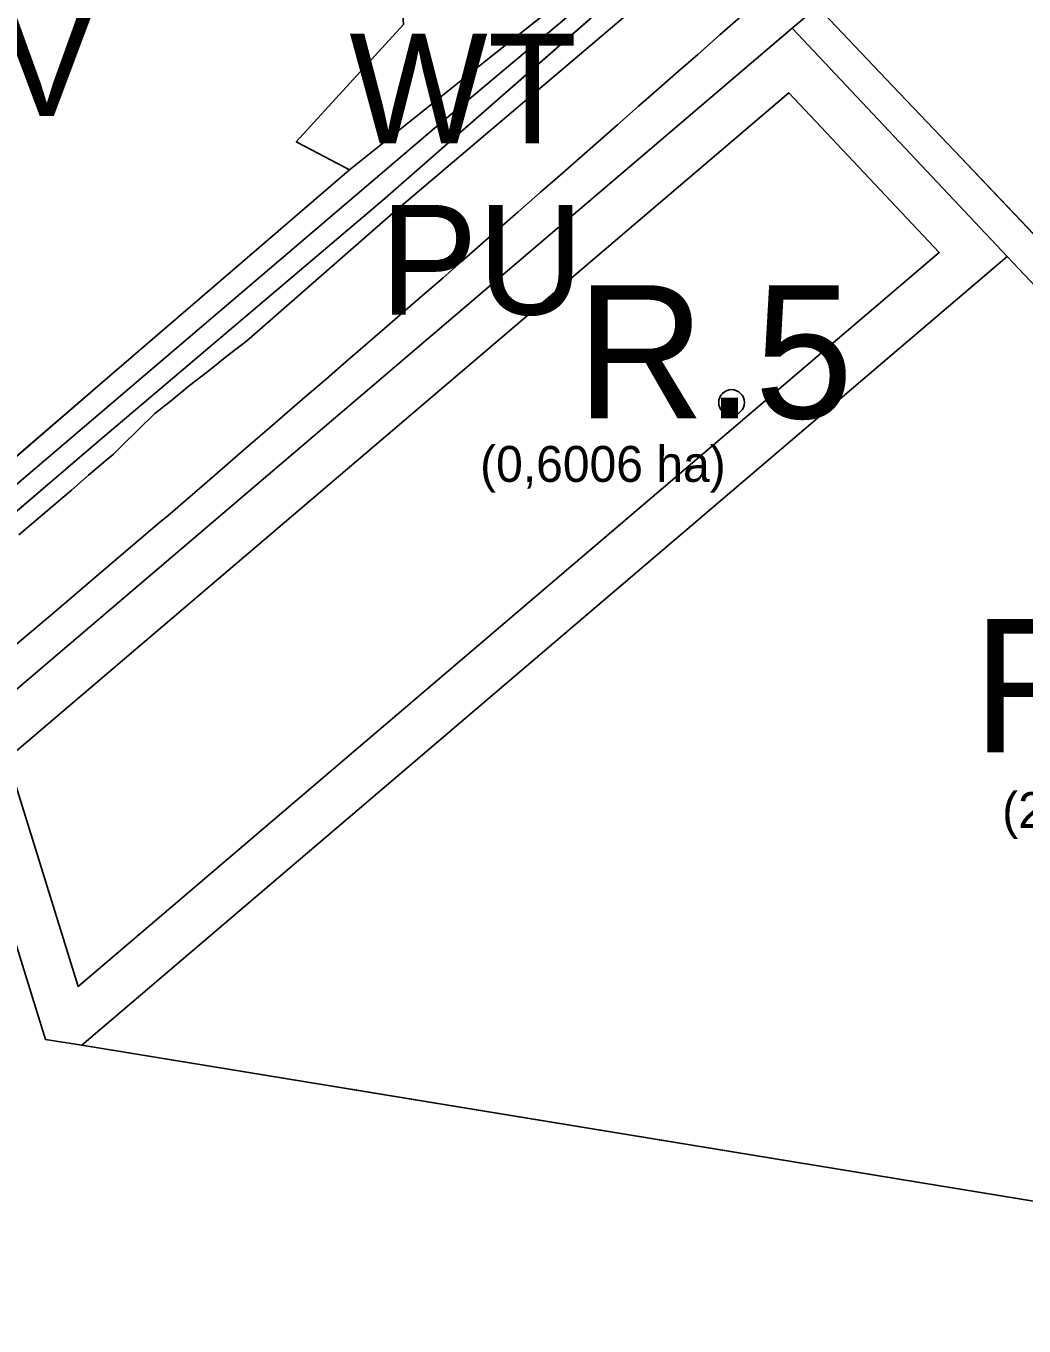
# Model space of a CAD drawing. Extents: x -555509 to -553005, y -1186756 to -1182560.
# Drawn here: x -554629.7 to -554502.2, y -1185487.3 to -1185321.2 of the extents above; entities that cross this region are included whole.
import ezdxf

# ---------------------------------------------------------------- set-up
doc = ezdxf.new("R2010")
doc.units = 0
for name, color, linetype in [('Level 15', 7, 'Continuous'), ('Level 29', 7, 'Continuous'), ('Level 31', 7, 'Continuous'), ('Level 36', 7, 'Continuous'), ('Level 4', 7, 'Continuous'), ('Level 46', 7, 'Continuous'), ('Level 52', 7, 'Continuous'), ('Level 59', 7, 'Continuous'), ('Level 6', 7, 'Continuous'), ('OBRYS_PLOCH', 7, 'Continuous'), ('rezerva_BV', 7, 'Continuous'), ('stav_AP', 7, 'Continuous'), ('stav_BV', 7, 'Continuous'), ('stav_DS', 7, 'Continuous'), ('stav_PU', 7, 'Continuous'), ('stav_WT', 7, 'Continuous')]:
    doc.layers.add(name, color=color, linetype=linetype)

msp = doc.modelspace()

# ---------------------------------------------------------------- linework, layer by layer
at = {"layer": 'Level 15'}
for points in [[(-554583.52, -1185290.79), (-554582.54, -1185305.03), (-554581.44, -1185321.01), (-554595.16, -1185336), (-554594.02, -1185336.6), (-554588.35, -1185339.59)], [(-554570.88, -1185325.6), (-554557.8, -1185315.23)], [(-554588.35, -1185339.59), (-554570.88, -1185325.6)]]:
    msp.add_lwpolyline(points, dxfattribs=at)
at = {"layer": 'Level 31'}
msp.add_lwpolyline([(-554445.49, -1185223.21), (-554454.96, -1185233.2), (-554483.05, -1185256.78), (-554490.83, -1185263.4), (-554522.76, -1185291.29), (-554542.15, -1185304.6), (-554577.54, -1185334.32), (-554633.5, -1185381.96), (-554668, -1185411.5), (-554681.46, -1185422.71), (-554708.78, -1185438.76), (-554758.85, -1185465.95), (-554795.57, -1185486.43), (-554821.6, -1185495.33), (-554849.36, -1185501.68)], dxfattribs=at)
at = {"layer": 'Level 36'}
for points in [[(-554638.92, -1185412.79), (-554627.18, -1185450.64), (-554622.56, -1185451.39)], [(-554622.56, -1185451.39), (-554587.17, -1185457.18), (-554383.32, -1185490.61)]]:
    msp.add_lwpolyline(points, dxfattribs=at)
at = {"layer": 'Level 4'}
msp.add_circle((-554539.54, -1185369.3), 1.64, dxfattribs=at)
at = {"layer": 'Level 52'}
for points in [[(-554630.58, -1185386.22), (-554628.38, -1185384.34), (-554626.11, -1185382.4), (-554623.88, -1185380.49), (-554621.67, -1185378.59), (-554619.48, -1185376.72), (-554618.5, -1185375.88), (-554617.32, -1185374.72), (-554613.22, -1185370.7), (-554611.05, -1185369.01), (-554608.79, -1185367.12), (-554606.46, -1185365.33), (-554603.81, -1185363.19), (-554601.51, -1185361.48), (-554582.75, -1185345.07), (-554539.62, -1185308.46)], [(-554528.56, -1185318.75), (-554519.81, -1185327.95), (-554511.06, -1185337.16), (-554494.74, -1185354.34), (-554476.17, -1185337.77), (-554455.26, -1185357.31), (-554443.5, -1185351.5), (-554442.56, -1185351.04), (-554433.1, -1185346.37), (-554430.09, -1185349.01), (-554417.11, -1185360.42), (-554398.05, -1185377.14)]]:
    msp.add_lwpolyline(points, dxfattribs=at)
at = {"layer": 'Level 6'}
for points in [[(-554630.58, -1185386.22), (-554628.38, -1185384.34), (-554626.11, -1185382.4), (-554623.88, -1185380.49), (-554621.67, -1185378.59), (-554619.48, -1185376.72), (-554618.5, -1185375.88), (-554617.32, -1185374.72), (-554613.22, -1185370.7), (-554611.05, -1185369.01), (-554608.79, -1185367.12), (-554606.46, -1185365.33), (-554603.81, -1185363.19), (-554601.51, -1185361.48), (-554582.75, -1185345.07), (-554539.62, -1185308.46)], [(-554528.56, -1185318.75), (-554519.81, -1185327.95), (-554511.06, -1185337.16), (-554494.74, -1185354.34), (-554476.17, -1185337.77), (-554455.26, -1185357.31), (-554443.5, -1185351.5), (-554442.56, -1185351.04), (-554433.1, -1185346.37), (-554430.09, -1185349.01), (-554417.11, -1185360.42), (-554400.17, -1185375.28)]]:
    msp.add_lwpolyline(points, dxfattribs=at)
at = {"layer": 'OBRYS_PLOCH'}
for p, q in [((-554528.56, -1185318.75), (-554531.78, -1185321.49)), ((-554528.56, -1185318.75), (-554519.81, -1185327.95)), ((-554519.81, -1185327.95), (-554528.56, -1185318.75)), ((-554531.78, -1185321.49), (-554638.92, -1185412.79)), ((-554519.81, -1185327.95), (-554511.06, -1185337.16)), ((-554511.06, -1185337.16), (-554519.81, -1185327.95)), ((-554559, -1185338.12), (-554556.54, -1185335.97)), ((-554511.06, -1185337.16), (-554494.74, -1185354.34)), ((-554494.74, -1185354.34), (-554511.06, -1185337.16)), ((-554581.54, -1185357.82), (-554579.02, -1185355.64)), ((-554583.87, -1185359.83), (-554581.54, -1185357.82)), ((-554633.44, -1185378.36), (-554618.68, -1185365.64)), ((-554611.53, -1185383.73), (-554608.12, -1185380.79)), ((-554617.21, -1185388.55), (-554614.9, -1185386.59)), ((-554624.24, -1185394.53), (-554621.86, -1185392.51)), ((-554631.43, -1185400.64), (-554628.99, -1185398.56))]:
    msp.add_line(p, q, dxfattribs=at)
for points in [[(-554620.16, -1185374.01), (-554584.15, -1185343.5), (-554552.85, -1185316.09), (-554540.6, -1185305.36), (-554521.74, -1185291.99), (-554497.35, -1185271.02), (-554489.84, -1185263.62), (-554468.69, -1185246.34), (-554454.15, -1185233.99), (-554451.29, -1185231.91), (-554446.68, -1185227.84), (-554442.98, -1185223.48), (-554446.15, -1185220.07)], [(-554446.15, -1185220.07), (-554449.59, -1185224.49), (-554455.82, -1185232.07), (-554498.97, -1185269.16), (-554523.34, -1185290.16), (-554542.74, -1185303.24), (-554557.8, -1185315.23), (-554570.88, -1185325.6), (-554588.35, -1185339.59)], [(-554588.35, -1185339.59), (-554594.02, -1185336.6), (-554595.16, -1185336), (-554581.44, -1185321.01), (-554582.54, -1185305.03), (-554583.52, -1185290.79), (-554585.87, -1185256.63), (-554586.41, -1185249.88), (-554586.6, -1185246.65), (-554587.16, -1185237.33), (-554607.25, -1185238.73), (-554621, -1185239.68), (-554627.88, -1185253.22), (-554632.63, -1185262.48), (-554639.48, -1185275.83), (-554646.4, -1185289.14), (-554654.76, -1185305.13), (-554657.69, -1185310.75), (-554660.73, -1185322.02), (-554665.38, -1185339.39), (-554671.14, -1185360.64), (-554677.6, -1185383.35), (-554680.05, -1185391.93)], [(-554540.6, -1185305.36), (-554552.85, -1185316.09), (-554584.15, -1185343.5), (-554620.16, -1185374.01)], [(-554546.32, -1185327), (-554543.86, -1185324.84), (-554541.04, -1185322.36), (-554538.41, -1185320.06), (-554535.52, -1185317.52)], [(-554551.41, -1185331.46), (-554548.78, -1185329.16), (-554546.32, -1185327)], [(-554556.54, -1185335.97), (-554554.12, -1185333.84), (-554551.41, -1185331.46)], [(-554579.02, -1185355.64), (-554576.39, -1185353.37), (-554574.07, -1185351.34), (-554571.99, -1185349.52), (-554569.13, -1185347.01), (-554566.85, -1185345.01), (-554563.94, -1185342.45), (-554561.77, -1185340.55), (-554559, -1185338.12)], [(-554588.35, -1185339.59), (-554602, -1185351.33), (-554618.68, -1185365.64), (-554633.44, -1185378.36), (-554636.89, -1185381.33), (-554672.25, -1185411.89), (-554676.42, -1185415.26), (-554698.96, -1185430.19)], [(-554618.68, -1185365.64), (-554602, -1185351.33), (-554588.35, -1185339.59)], [(-554596.29, -1185370.56), (-554593.74, -1185368.36), (-554591.3, -1185366.26), (-554588.81, -1185364.1), (-554583.87, -1185359.83)], [(-554608.12, -1185380.79), (-554605.9, -1185378.86), (-554603.57, -1185376.85), (-554601.25, -1185374.85), (-554598.58, -1185372.54), (-554596.29, -1185370.56)], [(-554690.31, -1185431.4), (-554679.72, -1185425.57), (-554678.56, -1185424.53), (-554661.85, -1185409.57), (-554650.64, -1185400.08), (-554620.16, -1185374.01)], [(-554620.16, -1185374.01), (-554650.64, -1185400.08), (-554661.85, -1185409.57)], [(-554614.9, -1185386.59), (-554612.6, -1185384.64), (-554611.53, -1185383.73)], [(-554621.86, -1185392.51), (-554619.52, -1185390.52), (-554617.21, -1185388.55)], [(-554628.99, -1185398.56), (-554626.56, -1185396.51), (-554624.24, -1185394.53)]]:
    msp.add_lwpolyline(points, dxfattribs=at)
at = {"layer": 'rezerva_BV'}
for p, q in [((-554531.78, -1185321.49), (-554638.92, -1185412.79)), ((-554531.78, -1185321.49), (-554638.92, -1185412.79)), ((-554504.31, -1185350.64), (-554531.78, -1185321.49)), ((-554504.31, -1185350.64), (-554531.78, -1185321.49)), ((-554622.56, -1185451.39), (-554504.31, -1185350.64)), ((-554622.56, -1185451.39), (-554504.31, -1185350.64))]:
    msp.add_line(p, q, dxfattribs=at)
for points in [[(-554622.99, -1185443.89), (-554632.02, -1185414.79), (-554532.23, -1185329.76), (-554513, -1185350.16), (-554622.99, -1185443.89)], [(-554622.56, -1185451.39), (-554383.32, -1185490.61), (-554400.17, -1185375.28), (-554433.1, -1185346.37), (-554455.26, -1185357.31), (-554476.17, -1185337.77), (-554497.76, -1185357.58), (-554504.31, -1185350.64)], [(-554638.92, -1185412.79), (-554627.18, -1185450.64), (-554622.56, -1185451.39)], [(-554638.92, -1185412.79), (-554627.18, -1185450.64), (-554622.56, -1185451.39)]]:
    msp.add_lwpolyline(points, dxfattribs=at)
at = {"layer": 'stav_AP'}
for p, q in [((-554528.56, -1185318.75), (-554531.78, -1185321.49)), ((-554519.81, -1185327.95), (-554528.56, -1185318.75)), ((-554531.78, -1185321.49), (-554638.92, -1185412.79)), ((-554511.06, -1185337.16), (-554519.81, -1185327.95)), ((-554494.74, -1185354.34), (-554511.06, -1185337.16))]:
    msp.add_line(p, q, dxfattribs=at)
at = {"layer": 'stav_BV'}
for p, q in [((-554528.56, -1185318.75), (-554519.81, -1185327.95)), ((-554519.81, -1185327.95), (-554511.06, -1185337.16)), ((-554511.06, -1185337.16), (-554494.74, -1185354.34)), ((-554633.44, -1185378.36), (-554618.68, -1185365.64))]:
    msp.add_line(p, q, dxfattribs=at)
for points in [[(-554588.35, -1185339.59), (-554594.02, -1185336.6), (-554595.16, -1185336), (-554581.44, -1185321.01), (-554582.54, -1185305.03), (-554583.52, -1185290.79), (-554585.87, -1185256.63), (-554586.41, -1185249.88), (-554586.6, -1185246.65), (-554587.16, -1185237.33), (-554607.25, -1185238.73), (-554621, -1185239.68), (-554627.88, -1185253.22), (-554632.63, -1185262.48), (-554639.48, -1185275.83), (-554646.4, -1185289.14), (-554654.76, -1185305.13), (-554657.69, -1185310.75), (-554660.73, -1185322.02), (-554665.38, -1185339.39), (-554671.14, -1185360.64), (-554677.6, -1185383.35), (-554680.05, -1185391.93)], [(-554618.68, -1185365.64), (-554602, -1185351.33), (-554588.35, -1185339.59)]]:
    msp.add_lwpolyline(points, dxfattribs=at)
at = {"layer": 'stav_DS'}
for p, q in [((-554552.85, -1185316.09), (-554584.15, -1185343.5)), ((-554541.04, -1185322.36), (-554538.41, -1185320.06)), ((-554548.78, -1185329.16), (-554546.32, -1185327)), ((-554551.41, -1185331.46), (-554548.78, -1185329.16)), ((-554554.12, -1185333.84), (-554551.41, -1185331.46)), ((-554556.54, -1185335.97), (-554554.12, -1185333.84)), ((-554559, -1185338.12), (-554556.54, -1185335.97)), ((-554584.15, -1185343.5), (-554620.16, -1185374.01)), ((-554566.85, -1185345.01), (-554563.94, -1185342.45)), ((-554569.13, -1185347.01), (-554566.85, -1185345.01)), ((-554579.02, -1185355.64), (-554576.39, -1185353.37)), ((-554581.54, -1185357.82), (-554579.02, -1185355.64)), ((-554596.29, -1185370.56), (-554593.74, -1185368.36)), ((-554598.58, -1185372.54), (-554596.29, -1185370.56)), ((-554620.16, -1185374.01), (-554650.64, -1185400.08)), ((-554611.53, -1185383.73), (-554608.12, -1185380.79)), ((-554612.6, -1185384.64), (-554611.53, -1185383.73)), ((-554614.9, -1185386.59), (-554612.6, -1185384.64)), ((-554617.21, -1185388.55), (-554614.9, -1185386.59)), ((-554619.52, -1185390.52), (-554617.21, -1185388.55)), ((-554621.86, -1185392.51), (-554619.52, -1185390.52)), ((-554624.24, -1185394.53), (-554621.86, -1185392.51)), ((-554631.43, -1185400.64), (-554628.99, -1185398.56))]:
    msp.add_line(p, q, dxfattribs=at)
for points in [[(-554546.32, -1185327), (-554543.86, -1185324.84), (-554541.04, -1185322.36)], [(-554563.94, -1185342.45), (-554561.77, -1185340.55), (-554559, -1185338.12)], [(-554576.39, -1185353.37), (-554574.07, -1185351.34), (-554571.99, -1185349.52), (-554569.13, -1185347.01)], [(-554593.74, -1185368.36), (-554591.3, -1185366.26), (-554588.81, -1185364.1), (-554583.87, -1185359.83), (-554581.54, -1185357.82)], [(-554608.12, -1185380.79), (-554605.9, -1185378.86), (-554603.57, -1185376.85), (-554601.25, -1185374.85), (-554598.58, -1185372.54)], [(-554628.99, -1185398.56), (-554626.56, -1185396.51), (-554624.24, -1185394.53)]]:
    msp.add_lwpolyline(points, dxfattribs=at)
at = {"layer": 'stav_PU'}
for p, q in [((-554570.88, -1185325.6), (-554557.8, -1185315.23)), ((-554531.78, -1185321.49), (-554528.56, -1185318.75)), ((-554638.92, -1185412.79), (-554531.78, -1185321.49)), ((-554588.35, -1185339.59), (-554570.88, -1185325.6)), ((-554543.86, -1185324.84), (-554546.32, -1185327)), ((-554546.32, -1185327), (-554548.78, -1185329.16)), ((-554548.78, -1185329.16), (-554551.41, -1185331.46)), ((-554551.41, -1185331.46), (-554554.12, -1185333.84)), ((-554554.12, -1185333.84), (-554556.54, -1185335.97)), ((-554556.54, -1185335.97), (-554559, -1185338.12)), ((-554559, -1185338.12), (-554561.77, -1185340.55)), ((-554566.85, -1185345.01), (-554569.13, -1185347.01)), ((-554569.13, -1185347.01), (-554571.99, -1185349.52)), ((-554571.99, -1185349.52), (-554574.07, -1185351.34)), ((-554574.07, -1185351.34), (-554576.39, -1185353.37)), ((-554576.39, -1185353.37), (-554579.02, -1185355.64)), ((-554579.02, -1185355.64), (-554581.54, -1185357.82)), ((-554581.54, -1185357.82), (-554583.87, -1185359.83)), ((-554583.87, -1185359.83), (-554588.81, -1185364.1)), ((-554588.81, -1185364.1), (-554591.3, -1185366.26)), ((-554591.3, -1185366.26), (-554593.74, -1185368.36)), ((-554593.74, -1185368.36), (-554596.29, -1185370.56)), ((-554596.29, -1185370.56), (-554598.58, -1185372.54)), ((-554598.58, -1185372.54), (-554601.25, -1185374.85)), ((-554601.25, -1185374.85), (-554603.57, -1185376.85)), ((-554603.57, -1185376.85), (-554605.9, -1185378.86)), ((-554605.9, -1185378.86), (-554608.12, -1185380.79)), ((-554608.12, -1185380.79), (-554611.53, -1185383.73)), ((-554614.9, -1185386.59), (-554617.21, -1185388.55)), ((-554617.21, -1185388.55), (-554619.52, -1185390.52)), ((-554619.52, -1185390.52), (-554621.86, -1185392.51)), ((-554621.86, -1185392.51), (-554624.24, -1185394.53)), ((-554624.24, -1185394.53), (-554626.56, -1185396.51)), ((-554626.56, -1185396.51), (-554628.99, -1185398.56)), ((-554628.99, -1185398.56), (-554631.43, -1185400.64))]:
    msp.add_line(p, q, dxfattribs=at)
for points in [[(-554583.52, -1185290.79), (-554582.54, -1185305.03), (-554581.44, -1185321.01), (-554595.16, -1185336), (-554594.02, -1185336.6), (-554588.35, -1185339.59)], [(-554540.6, -1185305.36), (-554552.85, -1185316.09), (-554584.15, -1185343.5), (-554620.16, -1185374.01)], [(-554630.58, -1185386.22), (-554628.38, -1185384.34), (-554626.11, -1185382.4), (-554623.88, -1185380.49), (-554621.67, -1185378.59), (-554619.48, -1185376.72), (-554618.5, -1185375.88), (-554617.32, -1185374.72), (-554613.22, -1185370.7), (-554611.05, -1185369.01), (-554608.79, -1185367.12), (-554606.46, -1185365.33), (-554603.81, -1185363.19), (-554601.51, -1185361.48), (-554582.75, -1185345.07), (-554539.62, -1185308.46), (-554537.2, -1185310.71), (-554534.53, -1185313.19), (-554532.62, -1185314.97)], [(-554538.41, -1185320.06), (-554541.04, -1185322.36), (-554543.86, -1185324.84)], [(-554561.77, -1185340.55), (-554563.94, -1185342.45), (-554566.85, -1185345.01)], [(-554620.16, -1185374.01), (-554650.64, -1185400.08), (-554661.85, -1185409.57)], [(-554611.53, -1185383.73), (-554612.6, -1185384.64), (-554614.9, -1185386.59)]]:
    msp.add_lwpolyline(points, dxfattribs=at)
at = {"layer": 'stav_WT'}
for points in [[(-554620.16, -1185374.01), (-554584.15, -1185343.5), (-554552.85, -1185316.09), (-554540.6, -1185305.36), (-554521.74, -1185291.99), (-554497.35, -1185271.02), (-554489.84, -1185263.62), (-554468.69, -1185246.34), (-554454.15, -1185233.99), (-554451.29, -1185231.91), (-554446.68, -1185227.84), (-554442.98, -1185223.48), (-554446.15, -1185220.07)], [(-554446.15, -1185220.07), (-554449.59, -1185224.49), (-554455.82, -1185232.07), (-554498.97, -1185269.16), (-554523.34, -1185290.16), (-554542.74, -1185303.24), (-554557.8, -1185315.23), (-554570.88, -1185325.6), (-554588.35, -1185339.59)], [(-554588.35, -1185339.59), (-554602, -1185351.33), (-554618.68, -1185365.64), (-554633.44, -1185378.36), (-554636.89, -1185381.33), (-554672.25, -1185411.89), (-554676.42, -1185415.26), (-554698.96, -1185430.19)], [(-554690.31, -1185431.4), (-554679.72, -1185425.57), (-554678.56, -1185424.53), (-554661.85, -1185409.57), (-554650.64, -1185400.08), (-554620.16, -1185374.01)]]:
    msp.add_lwpolyline(points, dxfattribs=at)

# ---------------------------------------------------------------- texts
at = {"layer": 'Level 29'}
for s, p in [('(0,6006 ha)', (-554571.66, -1185379.44)), ('(2,1187 ha)', (-554504.96, -1185423.65))]:
    msp.add_text(s, height=4.5875, dxfattribs=at).set_placement(p)
at = {"layer": 'Level 46'}
for s, p in [('R.5', (-554559.36, -1185371.32)), ('R.2', (-554508.74, -1185413.97))]:
    msp.add_text(s, height=17, dxfattribs=at).set_placement(p)
at = {"layer": 'Level 59'}
for s, p in [('BV', (-554645.75, -1185332.7)), ('WT', (-554588.37, -1185336.18)), ('PU', (-554584.46, -1185358.07))]:
    msp.add_text(s, height=14, dxfattribs=at).set_placement(p)

doc.saveas('drawing.dxf')
